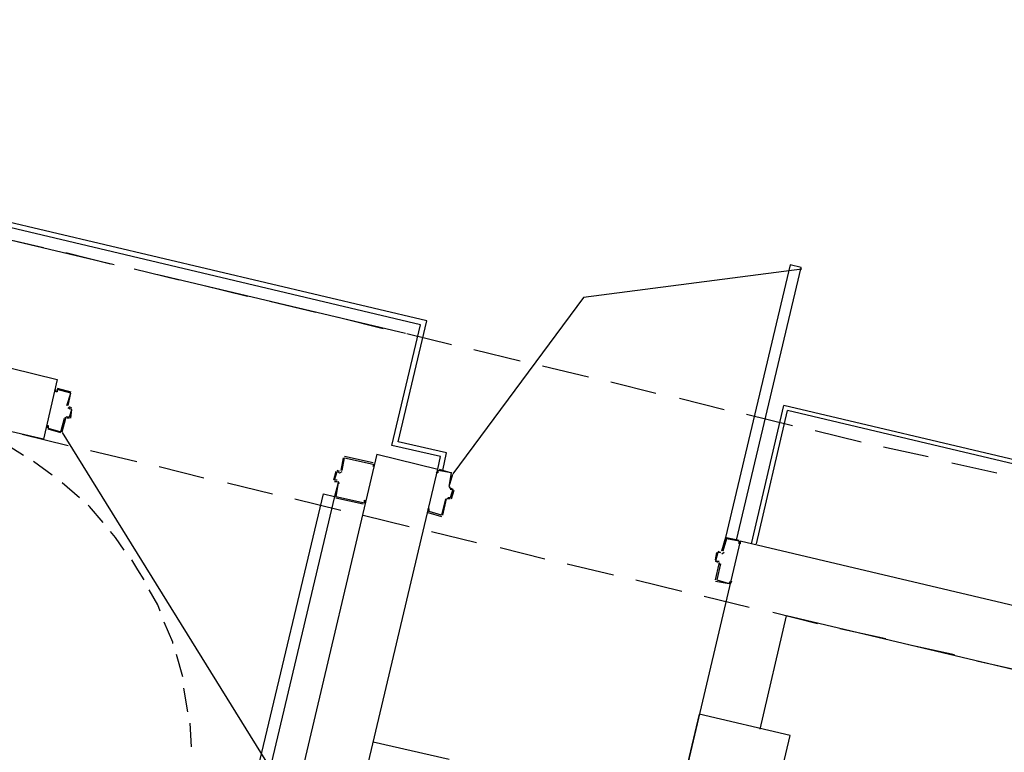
# Model space of a CAD drawing. Header units: feet. Extents: x -79 to 198, y -22 to 181.
# Tile 359 of 656: x 33.07 to 43.61, y 66.57 to 74.42. Entities that reach past the tile are written whole.
import ezdxf

# ---------------------------------------------------------------- set-up
doc = ezdxf.new("R2010")
doc.units = ezdxf.units.FT
doc.layers.add('A-LINEA', color=7, linetype='CONTINUOUS')

msp = doc.modelspace()

# ---------------------------------------------------------------- linework, layer by layer
at = {"layer": 'A-LINEA'}
for p, q in [((37.4267, 71.1911), (17.24, 75.9644)), ((34.08, 71.7911), (25.8933, 73.7244)), ((32.8, 72.0978), (33.32, 71.9778)), ((32.8, 72.0978), (33.32, 71.9778)), ((33.56, 71.9244), (34.04, 71.8044)), ((33.56, 71.9244), (34.04, 71.8044)), ((34.2933, 71.7511), (34.7733, 71.6311)), ((34.2933, 71.7511), (34.7733, 71.6311)), ((37.2, 71.0578), (34.5467, 71.6844)), ((35.0133, 71.5778), (35.5067, 71.4578)), ((35.0133, 71.5778), (35.5067, 71.4578)), ((35.7467, 71.4044), (36.24, 71.2844)), ((35.7467, 71.4044), (36.24, 71.2844)), ((36.48, 71.2311), (36.96, 71.1111)), ((36.48, 71.2311), (36.96, 71.1111)), ((37.12, 69.8978), (37.4267, 71.1911)), ((37.2133, 71.0578), (37.6933, 70.9378)), ((37.2133, 71.0578), (37.6933, 70.9378)), ((37.9333, 70.8844), (38.4267, 70.7644)), ((37.9333, 70.8844), (38.4267, 70.7644)), ((38.6667, 70.7111), (39.16, 70.5911)), ((38.6667, 70.7111), (39.16, 70.5911)), ((33.4667, 70.4711), (33.6133, 70.4311)), ((33.4667, 70.4711), (33.6133, 70.4311)), ((39.4, 70.5378), (39.88, 70.4178)), ((39.4, 70.5378), (39.88, 70.4178)), ((33.4667, 70.4578), (33.4667, 70.4578)), ((33.4667, 70.4578), (33.4667, 70.4578)), ((40.1333, 70.3644), (40.6133, 70.2444)), ((40.1333, 70.3644), (40.6133, 70.2444)), ((33.5872, 70.269), (33.6021, 70.245)), ((33.5872, 70.269), (33.6021, 70.245)), ((40.9067, 68.8044), (41.2533, 70.2844)), ((53.0133, 67.5111), (41.2533, 70.2844)), ((33.5713, 70.1639), (33.5472, 70.149)), ((33.5713, 70.1639), (33.5472, 70.149)), ((33.6, 70.1511), (33.5733, 70.1511)), ((33.6, 70.1511), (33.5733, 70.1511)), ((33.6, 70.1644), (33.6, 70.1644)), ((33.6, 70.1644), (33.6, 70.1644)), ((40.8533, 70.1911), (41.3467, 70.0711)), ((40.8533, 70.1911), (41.3467, 70.0711)), ((40.96, 68.8044), (41.2933, 70.2311)), ((52.9467, 67.4711), (41.2933, 70.2311)), ((33.3733, 70.0444), (33.3733, 70.0444)), ((33.3733, 70.0444), (33.3733, 70.0444)), ((33.0933, 69.9778), (33.5867, 69.8578)), ((33.0933, 69.9778), (33.5867, 69.8578)), ((33.5067, 69.9911), (33.3733, 70.0311)), ((33.5067, 69.9911), (33.3733, 70.0311)), ((33.5067, 70.0044), (33.5067, 70.0044)), ((33.5067, 70.0044), (33.5067, 70.0044)), ((33.5208, 69.9966), (35.7575, 66.3915)), ((33.5208, 69.9966), (35.7575, 66.3915)), ((41.5867, 70.0178), (42.08, 69.8978)), ((41.5867, 70.0178), (42.08, 69.8978)), ((33.1067, 69.7511), (32.8933, 69.8844)), ((33.1067, 69.7511), (32.8933, 69.8844)), ((37.5733, 69.7378), (37.0533, 69.8578)), ((37.64, 69.7778), (37.12, 69.8978)), ((42.32, 69.8444), (42.8, 69.7378)), ((42.32, 69.8444), (42.8, 69.7378)), ((33.8267, 69.8044), (34.32, 69.6844)), ((33.8267, 69.8044), (34.32, 69.6844)), ((36.8933, 69.7644), (34.6667, 60.3511)), ((36.8933, 69.7644), (34.6667, 60.3511)), ((36.5333, 69.7244), (36.5067, 69.5911)), ((36.5333, 69.7244), (36.5067, 69.5911)), ((36.8533, 69.6711), (36.5467, 69.7378)), ((36.8533, 69.6711), (36.5467, 69.7378)), ((36.5467, 69.7244), (36.5467, 69.7244)), ((36.5467, 69.7244), (36.5467, 69.7244)), ((36.8933, 69.7644), (37.5467, 69.6044)), ((36.8933, 69.7644), (37.5467, 69.6044)), ((37.5467, 69.6044), (37.5733, 69.7378)), ((37.6, 69.5911), (37.64, 69.7778)), ((33.4133, 69.5378), (33.2133, 69.6844)), ((33.4133, 69.5378), (33.2133, 69.6844)), ((34.56, 69.6311), (35.04, 69.5111)), ((34.56, 69.6311), (35.04, 69.5111)), ((36.8533, 69.6578), (36.8533, 69.6578)), ((36.8533, 69.6578), (36.8533, 69.6578)), ((43.0533, 69.6711), (43.5333, 69.5644)), ((43.0533, 69.6711), (43.5333, 69.5644)), ((35.32, 60.1911), (37.5467, 69.6044)), ((35.32, 60.1911), (37.5467, 69.6044)), ((36.4533, 69.5778), (36.4267, 69.4844)), ((36.4533, 69.5778), (36.4267, 69.4844)), ((36.4933, 69.5778), (36.4667, 69.5911)), ((36.4933, 69.5778), (36.4667, 69.5911)), ((36.4667, 69.5778), (36.4667, 69.5778)), ((36.4667, 69.5778), (36.4667, 69.5778)), ((36.4933, 69.5911), (36.4933, 69.5911)), ((36.4933, 69.5911), (36.4933, 69.5911)), ((36.4954, 69.565), (36.5195, 69.5798)), ((36.4954, 69.565), (36.5195, 69.5798)), ((37.6667, 69.4178), (37.7067, 69.5511)), ((37.6667, 69.4178), (37.7067, 69.5511)), ((33.7067, 69.2978), (33.52, 69.4578)), ((33.7067, 69.2978), (33.52, 69.4578)), ((35.2933, 69.4578), (35.7733, 69.3378)), ((35.2933, 69.4578), (35.7733, 69.3378)), ((36.44, 69.4844), (36.44, 69.4844)), ((36.44, 69.4844), (36.44, 69.4844)), ((36.44, 69.4711), (36.4667, 69.4711)), ((36.44, 69.4711), (36.4667, 69.4711)), ((36.48, 69.4578), (36.44, 69.3111)), ((36.48, 69.4578), (36.44, 69.3111)), ((36.4667, 69.4578), (36.4667, 69.4578)), ((36.4667, 69.4578), (36.4667, 69.4578)), ((36.4928, 69.4465), (36.4779, 69.4706)), ((36.4928, 69.4465), (36.4779, 69.4706)), ((37.6672, 69.4157), (37.6821, 69.3916)), ((37.6672, 69.4157), (37.6821, 69.3916)), ((37.68, 69.4178), (37.68, 69.4178)), ((37.68, 69.4178), (37.68, 69.4178)), ((36.4533, 69.3111), (36.4533, 69.3111)), ((36.4533, 69.3111), (36.4533, 69.3111)), ((37.6933, 69.2844), (37.72, 69.3778)), ((37.6933, 69.2844), (37.72, 69.3778)), ((36.0133, 69.2844), (36.5067, 69.1644)), ((36.0133, 69.2844), (36.5067, 69.1644)), ((36.4533, 69.2978), (36.7467, 69.2311)), ((36.4533, 69.2978), (36.7467, 69.2311)), ((37.6, 69.1111), (37.64, 69.2844)), ((37.6, 69.1111), (37.64, 69.2844)), ((37.6646, 69.2972), (37.6405, 69.2824)), ((37.6646, 69.2972), (37.6405, 69.2824)), ((37.68, 69.2978), (37.68, 69.2978)), ((37.68, 69.2978), (37.68, 69.2978)), ((36.7467, 69.1111), (37.24, 68.9911)), ((36.7467, 69.1111), (37.24, 68.9911)), ((37.44, 69.1378), (37.5867, 69.0978)), ((37.44, 69.1378), (37.5867, 69.0978)), ((37.4533, 69.1511), (37.4533, 69.1511)), ((37.4533, 69.1511), (37.4533, 69.1511)), ((37.5867, 69.1111), (37.5867, 69.1111)), ((37.5867, 69.1111), (37.5867, 69.1111)), ((37.48, 68.9378), (37.96, 68.8178)), ((37.48, 68.9378), (37.96, 68.8178)), ((40.7867, 68.8311), (38.56, 59.4311)), ((40.7867, 68.8311), (38.56, 59.4311)), ((40.64, 68.8711), (40.7733, 68.8444)), ((40.64, 68.8711), (40.7733, 68.8444)), ((40.64, 68.8578), (40.64, 68.8578)), ((40.64, 68.8578), (40.64, 68.8578)), ((40.7733, 68.8311), (40.7733, 68.8311)), ((40.7733, 68.8311), (40.7733, 68.8311)), ((46.7867, 67.4178), (40.7867, 68.8311)), ((46.7867, 67.4178), (40.7867, 68.8311)), ((38.2133, 68.7644), (38.6933, 68.6444)), ((38.2133, 68.7644), (38.6933, 68.6444)), ((40.52, 68.6311), (40.5333, 68.7111)), ((40.52, 68.6311), (40.5333, 68.7111)), ((40.5467, 68.7244), (40.5733, 68.7111)), ((40.5467, 68.7244), (40.5733, 68.7111)), ((40.5467, 68.7111), (40.5467, 68.7111)), ((40.5467, 68.7111), (40.5467, 68.7111)), ((40.5887, 68.6983), (40.6128, 68.7132)), ((40.5887, 68.6983), (40.6128, 68.7132)), ((38.9333, 68.5911), (39.4267, 68.4711)), ((38.9333, 68.5911), (39.4267, 68.4711)), ((40.52, 68.4178), (40.56, 68.5911)), ((40.52, 68.4178), (40.56, 68.5911)), ((40.5467, 68.5911), (40.5467, 68.5911)), ((40.5467, 68.5911), (40.5467, 68.5911)), ((40.5728, 68.5798), (40.5579, 68.6039)), ((40.5728, 68.5798), (40.5579, 68.6039)), ((39.6667, 68.4178), (40.16, 68.2978)), ((39.6667, 68.4178), (40.16, 68.2978)), ((40.5333, 68.4178), (40.5333, 68.4178)), ((40.5333, 68.4178), (40.5333, 68.4178)), ((40.4, 68.2444), (40.88, 68.1244)), ((40.4, 68.2444), (40.88, 68.1244)), ((41.1333, 68.0711), (41.6133, 67.9511)), ((41.1333, 68.0711), (41.6133, 67.9511)), ((41, 66.8178), (41.28, 68.0311)), ((41, 66.8178), (41.28, 68.0311)), ((46.64, 66.7644), (41.28, 68.0311)), ((46.64, 66.7644), (41.28, 68.0311)), ((41.8533, 67.8978), (42.3467, 67.7911)), ((41.8533, 67.8978), (42.3467, 67.7911)), ((42.5867, 67.7244), (43.08, 67.6178)), ((42.5867, 67.7244), (43.08, 67.6178)), ((34.8133, 67.3778), (34.7467, 67.6178)), ((34.8133, 67.3778), (34.7467, 67.6178)), ((43.32, 67.5511), (43.8, 67.4444)), ((43.32, 67.5511), (43.8, 67.4444)), ((34.8667, 67.0044), (34.8267, 67.2578)), ((34.8667, 67.0044), (34.8267, 67.2578)), ((34.9067, 66.6311), (34.8933, 66.8844)), ((34.9067, 66.6311), (34.8933, 66.8844)), ((36.8533, 66.6844), (37.6667, 66.4978)), ((36.8533, 66.6844), (37.6667, 66.4978))]:
    msp.add_line(p, q, dxfattribs=at)
for points in [[(37.0533, 69.8578), (37.36, 71.1511), (17.2267, 75.9244)], [(41.4466, 71.7462), (39.1074, 71.4436), (37.7074, 69.5536)], [(41.4466, 71.7462), (39.1074, 71.4436), (37.7074, 69.5536)], [(40.7467, 68.8444), (41.44, 71.7644), (41.32, 71.7911), (40.6267, 68.8711), (40.7467, 68.8444)], [(40.7467, 68.8444), (41.44, 71.7644), (41.32, 71.7911), (40.6267, 68.8711), (40.7467, 68.8444)], [(32.4933, 70.8044), (33.4667, 70.5644), (33.32, 69.9244), (32.3467, 70.1511)], [(32.4933, 70.8044), (33.4667, 70.5644), (33.32, 69.9244), (32.3467, 70.1511)], [(33.5733, 70.2844), (33.6133, 70.4178), (33.4667, 70.4578), (33.4667, 70.4311), (33.4533, 70.4311), (33.4533, 70.4578)], [(33.5733, 70.2844), (33.6133, 70.4178), (33.4667, 70.4578), (33.4667, 70.4311), (33.4533, 70.4311), (33.4533, 70.4578)], [(33.5867, 70.2844), (33.6133, 70.4178), (33.6133, 70.4178)], [(33.5867, 70.2844), (33.6133, 70.4178), (33.6133, 70.4178)], [(33.5733, 70.1644), (33.6, 70.1644), (33.6267, 70.2444), (33.5867, 70.2578)], [(33.5733, 70.1644), (33.6, 70.1644), (33.6267, 70.2444), (33.5867, 70.2578)], [(33.6267, 70.2578), (33.6, 70.2711), (33.6, 70.2711)], [(33.6267, 70.2578), (33.6, 70.2711), (33.6, 70.2711)], [(33.36, 70.0444), (33.36, 70.0711), (33.3733, 70.0711), (33.3733, 70.0444), (33.5067, 70.0044), (33.5467, 70.1511)], [(33.36, 70.0444), (33.36, 70.0711), (33.3733, 70.0711), (33.3733, 70.0444), (33.5067, 70.0044), (33.5467, 70.1511)], [(33.52, 70.0044), (33.56, 70.1511), (33.56, 70.1511)], [(33.52, 70.0044), (33.56, 70.1511), (33.56, 70.1511)], [(33.6133, 70.1511), (33.6267, 70.2444), (33.6267, 70.2444)], [(33.6133, 70.1511), (33.6267, 70.2444), (33.6267, 70.2444)], [(36.52, 69.5911), (36.5467, 69.7244), (36.8533, 69.6578), (36.8533, 69.6311), (36.8667, 69.6578)], [(36.52, 69.5911), (36.5467, 69.7244), (36.8533, 69.6578), (36.8533, 69.6311), (36.8667, 69.6578)], [(36.4667, 69.4844), (36.44, 69.4844), (36.4667, 69.5778), (36.4933, 69.5644)], [(36.4667, 69.4844), (36.44, 69.4844), (36.4667, 69.5778), (36.4933, 69.5644)], [(37.6667, 69.4178), (37.6933, 69.5644), (37.5467, 69.5911), (37.5467, 69.5644), (37.5333, 69.5644), (37.5467, 69.5911), (37.5467, 69.5911)], [(37.6667, 69.4178), (37.6933, 69.5644), (37.5467, 69.5911), (37.5467, 69.5644), (37.5333, 69.5644), (37.5467, 69.5911), (37.5467, 69.5911)], [(37.56, 69.6044), (37.6933, 69.5644), (37.6933, 69.5644)], [(37.56, 69.6044), (37.6933, 69.5644), (37.6933, 69.5644)], [(36.48, 69.4578), (36.4533, 69.3111), (36.76, 69.2444), (36.76, 69.2711), (36.7733, 69.2578), (36.76, 69.2444), (36.76, 69.2444)], [(36.48, 69.4578), (36.4533, 69.3111), (36.76, 69.2444), (36.76, 69.2711), (36.7733, 69.2578), (36.76, 69.2444), (36.76, 69.2444)], [(36.44, 69.3111), (35.7467, 66.3911), (35.6267, 66.4178), (36.32, 69.3378), (36.44, 69.3111)], [(36.44, 69.3111), (35.7467, 66.3911), (35.6267, 66.4178), (36.32, 69.3378), (36.44, 69.3111)], [(37.68, 69.3911), (37.7067, 69.3911), (37.68, 69.2978), (37.6533, 69.2978)], [(37.68, 69.3911), (37.7067, 69.3911), (37.68, 69.2978), (37.6533, 69.2978)], [(37.68, 69.4044), (37.7067, 69.3911), (37.7067, 69.3911)], [(37.68, 69.4044), (37.7067, 69.3911), (37.7067, 69.3911)], [(33.96, 69.0311), (33.8133, 69.2044), (33.8, 69.2178)], [(33.96, 69.0311), (33.8133, 69.2044), (33.8, 69.2178)], [(37.6267, 69.2844), (37.5867, 69.1111), (37.4533, 69.1511), (37.4533, 69.1778), (37.44, 69.1778), (37.44, 69.1511)], [(37.6267, 69.2844), (37.5867, 69.1111), (37.4533, 69.1511), (37.4533, 69.1778), (37.44, 69.1778), (37.44, 69.1511)], [(37.68, 69.2844), (37.6533, 69.2844), (37.6533, 69.2844)], [(37.68, 69.2844), (37.6533, 69.2844), (37.6533, 69.2844)], [(34.1867, 68.7378), (34.0933, 68.8711), (34.04, 68.9378)], [(34.1867, 68.7378), (34.0933, 68.8711), (34.04, 68.9378)], [(40.6267, 68.8711), (40.5867, 68.7244), (40.5867, 68.7244)], [(40.6267, 68.8711), (40.5867, 68.7244), (40.5867, 68.7244)], [(40.7867, 68.8311), (40.7867, 68.8044), (40.7733, 68.8044), (40.7733, 68.8311), (40.64, 68.8578), (40.6, 68.7244)], [(40.7867, 68.8311), (40.7867, 68.8044), (40.7733, 68.8044), (40.7733, 68.8311), (40.64, 68.8578), (40.6, 68.7244)], [(40.5733, 68.7111), (40.5467, 68.7111), (40.52, 68.6178), (40.56, 68.6178)], [(40.5733, 68.7111), (40.5467, 68.7111), (40.52, 68.6178), (40.56, 68.6178)], [(34.4, 68.4178), (34.3333, 68.5244), (34.2667, 68.6311)], [(34.4, 68.4178), (34.3333, 68.5244), (34.2667, 68.6311)], [(40.5467, 68.6044), (40.52, 68.6178), (40.52, 68.6178)], [(40.5467, 68.6044), (40.52, 68.6178), (40.52, 68.6178)], [(40.5733, 68.5911), (40.5333, 68.4178), (40.6667, 68.3778), (40.68, 68.4044), (40.6933, 68.4044), (40.68, 68.3778)], [(40.5733, 68.5911), (40.5333, 68.4178), (40.6667, 68.3778), (40.68, 68.4044), (40.6933, 68.4044), (40.68, 68.3778)], [(40.52, 68.4044), (40.6667, 68.3778), (40.6667, 68.3778)], [(40.52, 68.4044), (40.6667, 68.3778), (40.6667, 68.3778)], [(34.5733, 68.0844), (34.5467, 68.1511), (34.4533, 68.3111)], [(34.5733, 68.0844), (34.5467, 68.1511), (34.4533, 68.3111)], [(34.7067, 67.7378), (34.7067, 67.7511), (34.6133, 67.9644)], [(34.7067, 67.7378), (34.7067, 67.7511), (34.6133, 67.9644)], [(39, 61.2844), (39.9733, 61.0578), (41.32, 66.7511), (40.3467, 66.9778), (39, 61.2844)], [(39, 61.2844), (39.9733, 61.0578), (41.32, 66.7511), (40.3467, 66.9778), (39, 61.2844)]]:
    msp.add_lwpolyline(points, dxfattribs=at)

doc.saveas('drawing.dxf')
